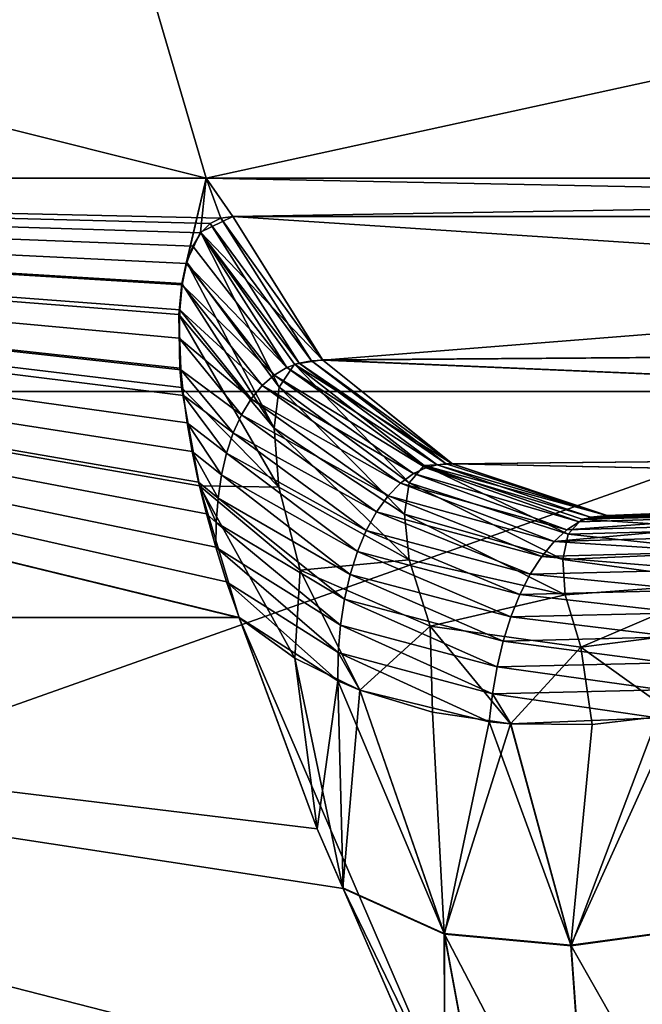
# Model space of a CAD drawing. Header units: metres. Extents: x -92 to 264, y -100 to 50.
# Tile 83 of 656: x -21.466 to -21.223, y -76.946 to -76.561. Entities that reach past the tile are written whole.
import ezdxf

# ---------------------------------------------------------------- set-up
doc = ezdxf.new("R2010")
doc.units = ezdxf.units.M
doc.layers.add('solid_21062050_01', color=7, linetype='CONTINUOUS')

msp = doc.modelspace()

# ---------------------------------------------------------------- linework, layer by layer
at = {"layer": 'solid_21062050_01'}
for points in [[(-22.443529, -64.201744, 6.512856), (-22.345564, -76.706161, 6.464782), (-21.122013, -76.706161, 8.669203)], [(-21.214607, -64.201744, 8.726948), (-22.443529, -64.201744, 6.512856), (-21.122013, -76.706161, 8.669203)], [(-22.443529, -64.201744, -15.505316), (-21.214607, -64.201744, -17.719408), (-22.345564, -76.706161, -15.457243)], [(-21.214607, -64.201744, -17.719408), (-21.122013, -76.706161, -17.661663), (-22.345564, -76.706161, -15.457243)], [(-21.448395, -76.435089, 3.447383), (-22.085096, -76.622589, 1.221997), (-22.141993, -76.435089, 1.236729)], [(-22.141993, -76.435089, -10.229189), (-22.085096, -76.622589, -10.214458), (-21.39328, -76.622589, -12.419432)], [(-22.141993, -76.435089, -10.229189), (-21.39328, -76.622589, -12.419432), (-21.448395, -76.435089, -12.439843)], [(-21.448395, -76.435089, 3.447383), (-21.39328, -76.622589, 3.426971), (-22.085096, -76.622589, 1.221997)], [(-20.534708, -76.435089, 5.576525), (-21.39328, -76.622589, 3.426971), (-21.448395, -76.435089, 3.447383)], [(-21.448395, -76.435089, -12.439843), (-21.39328, -76.622589, -12.419432), (-20.481941, -76.622589, -14.543102)], [(-21.448395, -76.435089, -12.439843), (-20.481941, -76.622589, -14.543102), (-20.534708, -76.435089, -14.568985)], [(-20.534708, -76.435089, 5.576525), (-20.481941, -76.622589, 5.550642), (-21.39328, -76.622589, 3.426971)], [(-22.085096, -76.622589, 1.221997), (-21.380417, -76.794647, 3.187752), (-22.03285, -76.794617, 1.046361)], [(-22.085096, -76.622589, 1.221997), (-21.395975, -76.743095, 3.241601), (-21.380417, -76.794647, 3.187752)], [(-22.085096, -76.622589, -10.214458), (-22.032879, -76.794624, -10.038701), (-21.380426, -76.794624, -12.180243)], [(-22.085096, -76.622589, -10.214458), (-21.380426, -76.794624, -12.180243), (-21.3853, -76.780579, -12.194476)], [(-22.085096, -76.622589, -10.214458), (-21.391697, -76.640388, -12.401296), (-21.387524, -76.63826, -12.415318)], [(-21.39328, -76.622589, -12.419432), (-22.085096, -76.622589, -10.214458), (-21.387524, -76.63826, -12.415318)], [(-22.085096, -76.622589, -10.214458), (-21.39535, -76.644073, -12.386607), (-21.391697, -76.640388, -12.401296)], [(-22.085096, -76.622589, -10.214458), (-21.398478, -76.6493, -12.371208), (-21.39535, -76.644073, -12.386607)], [(-22.085096, -76.622589, -10.214458), (-21.400949, -76.656059, -12.355377), (-21.398478, -76.6493, -12.371208)], [(-22.085096, -76.622589, -10.214458), (-21.402678, -76.664375, -12.339197), (-21.400949, -76.656059, -12.355377)], [(-22.085096, -76.622589, -10.214458), (-21.403658, -76.674164, -12.322646), (-21.402678, -76.664375, -12.339197)], [(-22.085096, -76.622589, -10.214458), (-21.40387, -76.685242, -12.305861), (-21.403658, -76.674164, -12.322646)], [(-22.085096, -76.622589, -10.214458), (-21.403254, -76.697632, -12.2888), (-21.40387, -76.685242, -12.305861)], [(-22.085096, -76.622589, -10.214458), (-21.402243, -76.707703, -12.275826), (-21.403254, -76.697632, -12.2888)], [(-22.085096, -76.622589, -10.214458), (-21.400761, -76.718376, -12.262704), (-21.402243, -76.707703, -12.275826)], [(-22.085096, -76.622589, -10.214458), (-21.398769, -76.729675, -12.249421), (-21.400761, -76.718376, -12.262704)], [(-22.085096, -76.622589, -10.214458), (-21.39625, -76.74157, -12.235967), (-21.398769, -76.729675, -12.249421)], [(-22.085096, -76.622589, -10.214458), (-21.393183, -76.754036, -12.222329), (-21.39625, -76.74157, -12.235967)], [(-22.085096, -76.622589, -10.214458), (-21.389544, -76.767044, -12.208502), (-21.393183, -76.754036, -12.222329)], [(-22.085096, -76.622589, -10.214458), (-21.3853, -76.780579, -12.194476), (-21.389544, -76.767044, -12.208502)], [(-22.085096, -76.622589, 1.221997), (-21.402912, -76.704536, 3.286523), (-21.395975, -76.743095, 3.241601)], [(-22.085096, -76.622589, 1.221997), (-21.403614, -76.697006, 3.296305), (-21.402912, -76.704536, 3.286523)], [(-22.085096, -76.622589, 1.221997), (-21.404049, -76.676064, 3.326373), (-21.403614, -76.697006, 3.296305)], [(-22.085096, -76.622589, 1.221997), (-21.402878, -76.663925, 3.346815), (-21.404049, -76.676064, 3.326373)], [(-22.085096, -76.622589, 1.221997), (-21.39328, -76.622589, 3.426971), (-21.402878, -76.663925, 3.346815)], [(-21.39328, -76.622589, 3.426971), (-21.401024, -76.65538, 3.36364), (-21.402878, -76.663925, 3.346815)], [(-21.39328, -76.622589, 3.426971), (-21.39554, -76.64373, 3.394079), (-21.401024, -76.65538, 3.36364)], [(-21.39328, -76.622589, 3.426971), (-21.382833, -76.637695, 3.436247), (-21.39554, -76.64373, 3.394079)], [(-21.39328, -76.622589, -12.419432), (-21.382833, -76.637695, -12.428707), (-20.640137, -76.637695, -14.198524)], [(-20.481941, -76.622589, -14.543102), (-21.39328, -76.622589, -12.419432), (-20.640137, -76.637695, -14.198524)], [(-21.39328, -76.622589, -12.419432), (-21.387524, -76.63826, -12.415318), (-21.382833, -76.637695, -12.428707)], [(-21.39328, -76.622589, 3.426971), (-20.481941, -76.622589, 5.550642), (-21.382833, -76.637695, 3.436247)], [(-20.481941, -76.622589, 5.550642), (-20.641769, -76.637695, 5.202589), (-21.382833, -76.637695, 3.436247)], [(-21.347794, -76.693764, 3.423249), (-21.39554, -76.64373, 3.394079), (-21.382833, -76.637695, 3.436247)], [(-21.356867, -76.695, -12.39175), (-21.391697, -76.640388, -12.401296), (-21.39535, -76.644073, -12.386607)], [(-21.35215, -76.694092, -12.404023), (-21.387524, -76.63826, -12.415318), (-21.391697, -76.640388, -12.401296)], [(-21.356867, -76.695, -12.39175), (-21.35215, -76.694092, -12.404023), (-21.391697, -76.640388, -12.401296)], [(-21.347698, -76.693871, -12.415673), (-21.382833, -76.637695, -12.428707), (-21.387524, -76.63826, -12.415318)], [(-21.35215, -76.694092, -12.404023), (-21.347698, -76.693871, -12.415673), (-21.387524, -76.63826, -12.415318)], [(-21.347698, -76.693871, -12.415673), (-20.640137, -76.637695, -14.198524), (-21.382833, -76.637695, -12.428707)], [(-20.612448, -76.688301, 5.188811), (-21.382833, -76.637695, 3.436247), (-20.641769, -76.637695, 5.202589)], [(-20.612448, -76.688301, 5.188811), (-21.347794, -76.693764, 3.423249), (-21.382833, -76.637695, 3.436247)], [(-20.610817, -76.688301, -14.184742), (-20.640137, -76.637695, -14.198524), (-21.347698, -76.693871, -12.415673)], [(-21.364771, -76.704483, 3.365543), (-21.401024, -76.65538, 3.36364), (-21.39554, -76.64373, 3.394079)], [(-21.361776, -76.696808, -12.378448), (-21.39535, -76.644073, -12.386607), (-21.398478, -76.6493, -12.371208)], [(-21.358791, -76.695389, 3.393667), (-21.364771, -76.704483, 3.365543), (-21.39554, -76.64373, 3.394079)], [(-21.358791, -76.695389, 3.393667), (-21.39554, -76.64373, 3.394079), (-21.347794, -76.693764, 3.423249)], [(-21.361776, -76.696808, -12.378448), (-21.356867, -76.695, -12.39175), (-21.39535, -76.644073, -12.386607)], [(-21.361776, -76.696808, -12.378448), (-21.398478, -76.6493, -12.371208), (-21.400949, -76.656059, -12.355377)], [(-21.366671, -76.72052, 3.336538), (-21.402878, -76.663925, 3.346815), (-21.401024, -76.65538, 3.36364)], [(-21.366682, -76.699722, -12.364018), (-21.400949, -76.656059, -12.355377), (-21.402678, -76.664375, -12.339197)], [(-21.364771, -76.704483, 3.365543), (-21.366671, -76.72052, 3.336538), (-21.401024, -76.65538, 3.36364)], [(-21.366682, -76.699722, -12.364018), (-21.361776, -76.696808, -12.378448), (-21.400949, -76.656059, -12.355377)], [(-21.366671, -76.72052, 3.336538), (-21.404049, -76.676064, 3.326373), (-21.402878, -76.663925, 3.346815)], [(-21.37137, -76.703789, -12.348577), (-21.402678, -76.664375, -12.339197), (-21.403658, -76.674164, -12.322646)], [(-21.37137, -76.703789, -12.348577), (-21.366682, -76.699722, -12.364018), (-21.402678, -76.664375, -12.339197)], [(-21.404049, -76.676064, 3.326373), (-21.402912, -76.704536, 3.286523), (-21.403614, -76.697006, 3.296305)], [(-21.364836, -76.74353, 3.30422), (-21.402912, -76.704536, 3.286523), (-21.404049, -76.676064, 3.326373)], [(-21.366671, -76.72052, 3.336538), (-21.364836, -76.74353, 3.30422), (-21.404049, -76.676064, 3.326373)], [(-21.375675, -76.708984, -12.332318), (-21.403658, -76.674164, -12.322646), (-21.40387, -76.685242, -12.305861)], [(-21.375675, -76.708984, -12.332318), (-21.37137, -76.703789, -12.348577), (-21.403658, -76.674164, -12.322646)], [(-21.379478, -76.71521, -12.315439), (-21.40387, -76.685242, -12.305861), (-21.403254, -76.697632, -12.2888)], [(-21.379478, -76.71521, -12.315439), (-21.375675, -76.708984, -12.332318), (-21.40387, -76.685242, -12.305861)], [(-20.612448, -76.688301, 5.188811), (-20.570847, -76.726997, 5.169264), (-21.347794, -76.693764, 3.423249)], [(-20.610817, -76.688301, -14.184742), (-21.347698, -76.693871, -12.415673), (-20.56922, -76.726997, -14.165188)], [(-21.358791, -76.695389, 3.393667), (-21.313959, -76.741844, 3.361774), (-21.364771, -76.704483, 3.365543)], [(-21.302958, -76.734795, -12.385191), (-21.356867, -76.695, -12.39175), (-21.361776, -76.696808, -12.378448)], [(-21.358791, -76.695389, 3.393667), (-21.347794, -76.693764, 3.423249), (-21.297022, -76.734383, 3.404413)], [(-21.358791, -76.695389, 3.393667), (-21.297022, -76.734383, 3.404413), (-21.308069, -76.735085, 3.382307)], [(-21.358791, -76.695389, 3.393667), (-21.308069, -76.735085, 3.382307), (-21.313959, -76.741844, 3.361774)], [(-21.299459, -76.734428, -12.391531), (-21.35215, -76.694092, -12.404023), (-21.356867, -76.695, -12.39175)], [(-21.302958, -76.734795, -12.385191), (-21.299459, -76.734428, -12.391531), (-21.356867, -76.695, -12.39175)], [(-21.29698, -76.734406, -12.396858), (-21.347698, -76.693871, -12.415673), (-21.35215, -76.694092, -12.404023)], [(-21.299459, -76.734428, -12.391531), (-21.29698, -76.734406, -12.396858), (-21.35215, -76.694092, -12.404023)], [(-20.570847, -76.726997, 5.169264), (-21.297022, -76.734383, 3.404413), (-21.347794, -76.693764, 3.423249)], [(-20.56922, -76.726997, -14.165188), (-21.347698, -76.693871, -12.415673), (-21.29698, -76.734406, -12.396858)], [(-21.382713, -76.722328, -12.298103), (-21.403254, -76.697632, -12.2888), (-21.402243, -76.707703, -12.275826)], [(-21.382713, -76.722328, -12.298103), (-21.379478, -76.71521, -12.315439), (-21.403254, -76.697632, -12.2888)], [(-21.307335, -76.735954, -12.377068), (-21.361776, -76.696808, -12.378448), (-21.366682, -76.699722, -12.364018)], [(-21.307335, -76.735954, -12.377068), (-21.302958, -76.734795, -12.385191), (-21.361776, -76.696808, -12.378448)], [(-21.312231, -76.738289, -12.366974), (-21.366682, -76.699722, -12.364018), (-21.37137, -76.703789, -12.348577)], [(-21.312231, -76.738289, -12.366974), (-21.307335, -76.735954, -12.377068), (-21.366682, -76.699722, -12.364018)], [(-21.924013, -76.990562, 7.222399), (-21.122013, -76.706161, 8.669203), (-22.345564, -76.706161, 6.464782)], [(-21.924013, -76.990562, -16.214859), (-22.345564, -76.706161, -15.457243), (-21.122013, -76.706161, -17.661663)], [(-20.669817, -76.990562, 9.314899), (-21.122013, -76.706161, 8.669203), (-21.924013, -76.990562, 7.222399)], [(-21.924013, -76.990562, -16.214859), (-21.122013, -76.706161, -17.661663), (-20.669817, -76.990562, -18.30736)], [(-21.364836, -76.74353, 3.30422), (-21.395975, -76.743095, 3.241601), (-21.402912, -76.704536, 3.286523)], [(-21.31727, -76.741974, -12.355106), (-21.37137, -76.703789, -12.348577), (-21.375675, -76.708984, -12.332318)], [(-21.31727, -76.741974, -12.355106), (-21.312231, -76.738289, -12.366974), (-21.37137, -76.703789, -12.348577)], [(-21.364771, -76.704483, 3.365543), (-21.315756, -76.754128, 3.340367), (-21.366671, -76.72052, 3.336538)], [(-21.364771, -76.704483, 3.365543), (-21.313959, -76.741844, 3.361774), (-21.315756, -76.754128, 3.340367)], [(-21.385336, -76.730225, -12.280442), (-21.402243, -76.707703, -12.275826), (-21.400761, -76.718376, -12.262704)], [(-21.385336, -76.730225, -12.280442), (-21.382713, -76.722328, -12.298103), (-21.402243, -76.707703, -12.275826)], [(-21.322153, -76.746986, -12.341788), (-21.375675, -76.708984, -12.332318), (-21.379478, -76.71521, -12.315439)], [(-21.322153, -76.746986, -12.341788), (-21.31727, -76.741974, -12.355106), (-21.375675, -76.708984, -12.332318)], [(-21.387327, -76.73877, -12.262549), (-21.400761, -76.718376, -12.262704), (-21.398769, -76.729675, -12.249421)], [(-21.387327, -76.73877, -12.262549), (-21.385336, -76.730225, -12.280442), (-21.400761, -76.718376, -12.262704)], [(-21.326674, -76.753227, -12.327342), (-21.379478, -76.71521, -12.315439), (-21.382713, -76.722328, -12.298103)], [(-21.326674, -76.753227, -12.327342), (-21.322153, -76.746986, -12.341788), (-21.379478, -76.71521, -12.315439)], [(-21.330704, -76.760536, -12.312039), (-21.382713, -76.722328, -12.298103), (-21.385336, -76.730225, -12.280442)], [(-21.330704, -76.760536, -12.312039), (-21.326674, -76.753227, -12.327342), (-21.382713, -76.722328, -12.298103)], [(-21.366671, -76.72052, 3.336538), (-21.313843, -76.772018, 3.31548), (-21.364836, -76.74353, 3.30422)], [(-21.366671, -76.72052, 3.336538), (-21.315756, -76.754128, 3.340367), (-21.313843, -76.772018, 3.31548)], [(-21.38868, -76.747871, -12.244495), (-21.398769, -76.729675, -12.249421), (-21.39625, -76.74157, -12.235967)], [(-21.38868, -76.747871, -12.244495), (-21.387327, -76.73877, -12.262549), (-21.398769, -76.729675, -12.249421)], [(-20.570847, -76.726997, 5.169264), (-20.520718, -76.750298, 5.14571), (-21.297022, -76.734383, 3.404413)], [(-20.56922, -76.726997, -14.165188), (-21.29698, -76.734406, -12.396858), (-20.519094, -76.750298, -14.141625)], [(-21.334166, -76.768768, -12.296082), (-21.385336, -76.730225, -12.280442), (-21.387327, -76.73877, -12.262549)], [(-21.334166, -76.768768, -12.296082), (-21.330704, -76.760536, -12.312039), (-21.385336, -76.730225, -12.280442)], [(-21.308069, -76.735085, 3.382307), (-21.25176, -76.762024, 3.352006), (-21.313959, -76.741844, 3.361774)], [(-21.247345, -76.757103, -12.364727), (-21.307335, -76.735954, -12.377068), (-21.312231, -76.738289, -12.366974)], [(-21.308069, -76.735085, 3.382307), (-21.297022, -76.734383, 3.404413), (-21.236519, -76.754601, 3.381968)], [(-21.308069, -76.735085, 3.382307), (-21.236519, -76.754601, 3.381968), (-21.246382, -76.756149, 3.36589)], [(-21.308069, -76.735085, 3.382307), (-21.246382, -76.756149, 3.36589), (-21.25176, -76.762024, 3.352006)], [(-21.242914, -76.75528, -12.370275), (-21.302958, -76.734795, -12.385191), (-21.307335, -76.735954, -12.377068)], [(-21.247345, -76.757103, -12.364727), (-21.242914, -76.75528, -12.370275), (-21.307335, -76.735954, -12.377068)], [(-21.236498, -76.754608, -12.374421), (-21.299459, -76.734428, -12.391531), (-21.302958, -76.734795, -12.385191)], [(-21.242914, -76.75528, -12.370275), (-21.236498, -76.754608, -12.374421), (-21.302958, -76.734795, -12.385191)], [(-21.236498, -76.754608, -12.374421), (-21.29698, -76.734406, -12.396858), (-21.299459, -76.734428, -12.391531)], [(-20.520718, -76.750298, 5.14571), (-21.236519, -76.754601, 3.381968), (-21.297022, -76.734383, 3.404413)], [(-20.519094, -76.750298, -14.141625), (-21.29698, -76.734406, -12.396858), (-21.236498, -76.754608, -12.374421)], [(-21.389385, -76.757446, -12.22633), (-21.39625, -76.74157, -12.235967), (-21.393183, -76.754036, -12.222329)], [(-21.389385, -76.757446, -12.22633), (-21.38868, -76.747871, -12.244495), (-21.39625, -76.74157, -12.235967)], [(-21.337011, -76.777771, -12.279629), (-21.387327, -76.73877, -12.262549), (-21.38868, -76.747871, -12.244495)], [(-21.337011, -76.777771, -12.279629), (-21.334166, -76.768768, -12.296082), (-21.387327, -76.73877, -12.262549)], [(-21.25223, -76.760292, -12.357007), (-21.312231, -76.738289, -12.366974), (-21.31727, -76.741974, -12.355106)], [(-21.25223, -76.760292, -12.357007), (-21.247345, -76.757103, -12.364727), (-21.312231, -76.738289, -12.366974)], [(-21.35865, -76.810524, 3.206616), (-21.380417, -76.794647, 3.187752), (-21.395975, -76.743095, 3.241601)], [(-21.356575, -76.776031, 3.266194), (-21.35865, -76.810524, 3.206616), (-21.395975, -76.743095, 3.241601)], [(-21.364836, -76.74353, 3.30422), (-21.356575, -76.776031, 3.266194), (-21.395975, -76.743095, 3.241601)], [(-21.364836, -76.74353, 3.30422), (-21.313843, -76.772018, 3.31548), (-21.356575, -76.776031, 3.266194)], [(-21.257208, -76.764854, -12.347484), (-21.31727, -76.741974, -12.355106), (-21.322153, -76.746986, -12.341788)], [(-21.257208, -76.764854, -12.347484), (-21.25223, -76.760292, -12.357007), (-21.31727, -76.741974, -12.355106)], [(-21.313959, -76.741844, 3.361774), (-21.253801, -76.77182, 3.337542), (-21.315756, -76.754128, 3.340367)], [(-21.313959, -76.741844, 3.361774), (-21.25176, -76.762024, 3.352006), (-21.253801, -76.77182, 3.337542)], [(-21.339212, -76.78743, -12.26279), (-21.38868, -76.747871, -12.244495), (-21.389385, -76.757446, -12.22633)], [(-21.339212, -76.78743, -12.26279), (-21.337011, -76.777771, -12.279629), (-21.38868, -76.747871, -12.244495)], [(-21.26202, -76.770691, -12.336527), (-21.322153, -76.746986, -12.341788), (-21.326674, -76.753227, -12.327342)], [(-21.26202, -76.770691, -12.336527), (-21.257208, -76.764854, -12.347484), (-21.322153, -76.746986, -12.341788)], [(-21.2665, -76.777657, -12.324461), (-21.326674, -76.753227, -12.327342), (-21.330704, -76.760536, -12.312039)], [(-21.2665, -76.777657, -12.324461), (-21.26202, -76.770691, -12.336527), (-21.326674, -76.753227, -12.327342)], [(-21.246382, -76.756149, 3.36589), (-21.236519, -76.754601, 3.381968), (-21.173349, -76.752205, 3.358534)], [(-21.246382, -76.756149, 3.36589), (-21.173349, -76.752205, 3.358534), (-21.180328, -76.754547, 3.346108)], [(-20.520718, -76.750298, 5.14571), (-20.466587, -76.756096, 5.120276), (-21.236519, -76.754601, 3.381968)], [(-20.466587, -76.756096, 5.120276), (-21.173349, -76.752205, 3.358534), (-21.236519, -76.754601, 3.381968)], [(-20.519094, -76.750298, -14.141625), (-21.236498, -76.754608, -12.374421), (-20.464968, -76.756096, -14.116182)], [(-20.464968, -76.756096, -14.116182), (-21.236498, -76.754608, -12.374421), (-21.173162, -76.752159, -12.350924)], [(-21.180725, -76.754997, -12.353466), (-21.173162, -76.752159, -12.350924), (-21.236498, -76.754608, -12.374421)], [(-21.389385, -76.757446, -12.22633), (-21.393183, -76.754036, -12.222329), (-21.389544, -76.767044, -12.208502)], [(-21.315756, -76.754128, 3.340367), (-21.252922, -76.785728, 3.319492), (-21.313843, -76.772018, 3.31548)], [(-21.315756, -76.754128, 3.340367), (-21.253801, -76.77182, 3.337542), (-21.252922, -76.785728, 3.319492)], [(-21.180725, -76.754997, -12.353466), (-21.247345, -76.757103, -12.364727), (-21.25223, -76.760292, -12.357007)], [(-21.185179, -76.758286, -12.348671), (-21.180725, -76.754997, -12.353466), (-21.25223, -76.760292, -12.357007)], [(-21.246382, -76.756149, 3.36589), (-21.184484, -76.760201, 3.336825), (-21.25176, -76.762024, 3.352006)], [(-21.180725, -76.754997, -12.353466), (-21.242914, -76.75528, -12.370275), (-21.247345, -76.757103, -12.364727)], [(-21.246382, -76.756149, 3.36589), (-21.180328, -76.754547, 3.346108), (-21.184484, -76.760201, 3.336825)], [(-21.180725, -76.754997, -12.353466), (-21.236498, -76.754608, -12.374421), (-21.242914, -76.75528, -12.370275)], [(-21.340754, -76.79763, -12.245653), (-21.389385, -76.757446, -12.22633), (-21.389544, -76.767044, -12.208502)], [(-21.340754, -76.79763, -12.245653), (-21.339212, -76.78743, -12.26279), (-21.389385, -76.757446, -12.22633)], [(-21.270542, -76.785591, -12.311525), (-21.330704, -76.760536, -12.312039), (-21.334166, -76.768768, -12.296082)], [(-21.270542, -76.785591, -12.311525), (-21.2665, -76.777657, -12.324461), (-21.330704, -76.760536, -12.312039)], [(-21.185179, -76.758286, -12.348671), (-21.25223, -76.760292, -12.357007), (-21.257208, -76.764854, -12.347484)], [(-21.189859, -76.762939, -12.341997), (-21.185179, -76.758286, -12.348671), (-21.257208, -76.764854, -12.347484)], [(-21.25176, -76.762024, 3.352006), (-21.184484, -76.760201, 3.336825), (-21.186811, -76.768883, 3.327535)], [(-21.1945, -76.76886, -12.33382), (-21.189859, -76.762939, -12.341997), (-21.257208, -76.764854, -12.347484)], [(-21.25176, -76.762024, 3.352006), (-21.186811, -76.768883, 3.327535), (-21.253801, -76.77182, 3.337542)], [(-21.341623, -76.808296, -12.228278), (-21.389544, -76.767044, -12.208502), (-21.3853, -76.780579, -12.194476)], [(-21.341623, -76.808296, -12.228278), (-21.340754, -76.79763, -12.245653), (-21.389544, -76.767044, -12.208502)], [(-21.1945, -76.76886, -12.33382), (-21.257208, -76.764854, -12.347484), (-21.26202, -76.770691, -12.336527)], [(-21.313843, -76.772018, 3.31548), (-21.305643, -76.797966, 3.284398), (-21.356575, -76.776031, 3.266194)], [(-21.27408, -76.794357, -12.297915), (-21.334166, -76.768768, -12.296082), (-21.337011, -76.777771, -12.279629)], [(-21.27408, -76.794357, -12.297915), (-21.270542, -76.785591, -12.311525), (-21.334166, -76.768768, -12.296082)], [(-21.313843, -76.772018, 3.31548), (-21.252922, -76.785728, 3.319492), (-21.305643, -76.797966, 3.284398)], [(-21.198925, -76.775894, -12.324468), (-21.26202, -76.770691, -12.336527), (-21.2665, -76.777657, -12.324461)], [(-21.198925, -76.775894, -12.324468), (-21.1945, -76.76886, -12.33382), (-21.26202, -76.770691, -12.336527)], [(-21.253801, -76.77182, 3.337542), (-21.186811, -76.768883, 3.327535), (-21.187714, -76.780838, 3.314859)], [(-21.253801, -76.77182, 3.337542), (-21.187714, -76.780838, 3.314859), (-21.252922, -76.785728, 3.319492)], [(-21.356575, -76.776031, 3.266194), (-21.33322, -76.822968, 3.223455), (-21.35865, -76.810524, 3.206616)], [(-21.356575, -76.776031, 3.266194), (-21.305643, -76.797966, 3.284398), (-21.33322, -76.822968, 3.223455)], [(-21.203018, -76.78389, -12.314186), (-21.198925, -76.775894, -12.324468), (-21.2665, -76.777657, -12.324461)], [(-21.277073, -76.80381, -12.283765), (-21.337011, -76.777771, -12.279629), (-21.339212, -76.78743, -12.26279)], [(-21.277073, -76.80381, -12.283765), (-21.27408, -76.794357, -12.297915), (-21.337011, -76.777771, -12.279629)], [(-21.203018, -76.78389, -12.314186), (-21.2665, -76.777657, -12.324461), (-21.270542, -76.785591, -12.311525)], [(-21.341839, -76.819374, -12.210736), (-21.3853, -76.780579, -12.194476), (-21.380426, -76.794624, -12.180243)], [(-21.341623, -76.808296, -12.228278), (-21.3853, -76.780579, -12.194476), (-21.341839, -76.819374, -12.210736)], [(-21.206707, -76.792702, -12.303176), (-21.203018, -76.78389, -12.314186), (-21.270542, -76.785591, -12.311525)], [(-21.252922, -76.785728, 3.319492), (-21.187714, -76.780838, 3.314859), (-21.246689, -76.806145, 3.294538)], [(-21.187714, -76.780838, 3.314859), (-21.184931, -76.79834, 3.294882), (-21.246689, -76.806145, 3.294538)], [(-21.279495, -76.813858, -12.269184), (-21.339212, -76.78743, -12.26279), (-21.340754, -76.79763, -12.245653)], [(-21.279495, -76.813858, -12.269184), (-21.277073, -76.80381, -12.283765), (-21.339212, -76.78743, -12.26279)], [(-21.252922, -76.785728, 3.319492), (-21.246689, -76.806145, 3.294538), (-21.305643, -76.797966, 3.284398)], [(-21.206707, -76.792702, -12.303176), (-21.270542, -76.785591, -12.311525), (-21.27408, -76.794357, -12.297915)], [(-21.138706, -78.857216, -5.568264), (-22.691715, -76.794624, -5.615499), (-22.691706, -76.794624, -3.376771)], [(-21.138706, -78.857216, -5.568264), (-22.471392, -76.794624, -7.843353), (-22.691715, -76.794624, -5.615499)], [(-21.138706, -78.857216, -3.424196), (-22.691706, -76.794624, -3.376771), (-22.471365, -76.794624, -1.14893)], [(-21.138706, -78.857216, -3.424196), (-21.138706, -78.857216, -5.568264), (-22.691706, -76.794624, -3.376771)], [(-20.921795, -78.857216, -7.701331), (-22.032879, -76.794624, -10.038701), (-22.471392, -76.794624, -7.843353)], [(-21.138706, -78.857216, -5.568264), (-20.921795, -78.857216, -7.701331), (-22.471392, -76.794624, -7.843353)], [(-20.921795, -78.857216, -1.291129), (-22.471365, -76.794624, -1.14893), (-22.03285, -76.794617, 1.046361)], [(-20.921795, -78.857216, -1.291129), (-21.138706, -78.857216, -3.424196), (-22.471365, -76.794624, -1.14893)], [(-21.34992, -76.877258, -12.097536), (-21.380426, -76.794624, -12.180243), (-22.032879, -76.794624, -10.038701)], [(-21.339743, -76.900566, -12.078304), (-21.34992, -76.877258, -12.097536), (-22.032879, -76.794624, -10.038701)], [(-21.299999, -76.982689, -12.020406), (-21.339743, -76.900566, -12.078304), (-22.032879, -76.794624, -10.038701)], [(-21.281826, -77.01722, -11.999764), (-21.299999, -76.982689, -12.020406), (-22.032879, -76.794624, -10.038701)], [(-21.228849, -77.110954, -11.952743), (-21.281826, -77.01722, -11.999764), (-22.032879, -76.794624, -10.038701)], [(-21.212181, -77.138748, -11.941188), (-21.228849, -77.110954, -11.952743), (-22.032879, -76.794624, -10.038701)], [(-21.13298, -77.263107, -11.900704), (-21.212181, -77.138748, -11.941188), (-22.032879, -76.794624, -10.038701)], [(-20.741381, -77.834061, -11.753648), (-21.13298, -77.263107, -11.900704), (-22.032879, -76.794624, -10.038701)], [(-20.33606, -78.394051, -11.601727), (-20.741381, -77.834061, -11.753648), (-22.032879, -76.794624, -10.038701)], [(-20.490196, -78.857216, -9.80151), (-20.33606, -78.394051, -11.601727), (-22.032879, -76.794624, -10.038701)], [(-20.921795, -78.857216, -7.701331), (-20.490196, -78.857216, -9.80151), (-22.032879, -76.794624, -10.038701)], [(-20.490196, -78.857216, 0.809049), (-22.03285, -76.794617, 1.046361), (-21.380417, -76.794647, 3.187752)], [(-20.490196, -78.857216, 0.809049), (-20.921795, -78.857216, -1.291129), (-22.03285, -76.794617, 1.046361)], [(-21.341839, -76.819374, -12.210736), (-21.380426, -76.794624, -12.180243), (-21.34992, -76.877258, -12.097536)], [(-20.490196, -78.857216, 0.809049), (-21.380417, -76.794647, 3.187752), (-21.349907, -76.877289, 3.105056)], [(-21.35865, -76.810524, 3.206616), (-21.349907, -76.877289, 3.105056), (-21.380417, -76.794647, 3.187752)], [(-21.209948, -76.8022, -12.291575), (-21.27408, -76.794357, -12.297915), (-21.277073, -76.80381, -12.283765)], [(-21.209948, -76.8022, -12.291575), (-21.206707, -76.792702, -12.303176), (-21.27408, -76.794357, -12.297915)], [(-21.281322, -76.824387, -12.254249), (-21.340754, -76.79763, -12.245653), (-21.341623, -76.808296, -12.228278)], [(-21.281322, -76.824387, -12.254249), (-21.279495, -76.813858, -12.269184), (-21.340754, -76.79763, -12.245653)], [(-21.305643, -76.797966, 3.284398), (-21.30481, -76.831596, 3.237827), (-21.33322, -76.822968, 3.223455)], [(-21.305643, -76.797966, 3.284398), (-21.2742, -76.836151, 3.249326), (-21.30481, -76.831596, 3.237827)], [(-21.305643, -76.797966, 3.284398), (-21.246689, -76.806145, 3.294538), (-21.2742, -76.836151, 3.249326)], [(-21.246689, -76.806145, 3.294538), (-21.184931, -76.79834, 3.294882), (-21.209812, -76.832642, 3.262499)], [(-21.212706, -76.812279, -12.2795), (-21.209948, -76.8022, -12.291575), (-21.277073, -76.80381, -12.283765)], [(-21.212706, -76.812279, -12.2795), (-21.277073, -76.80381, -12.283765), (-21.279495, -76.813858, -12.269184)], [(-21.246689, -76.806145, 3.294538), (-21.242241, -76.836502, 3.257628), (-21.2742, -76.836151, 3.249326)], [(-21.246689, -76.806145, 3.294538), (-21.209812, -76.832642, 3.262499), (-21.242241, -76.836502, 3.257628)], [(-21.35865, -76.810524, 3.206616), (-21.339842, -76.900337, 3.086025), (-21.349907, -76.877289, 3.105056)], [(-21.33322, -76.822968, 3.223455), (-21.339842, -76.900337, 3.086025), (-21.35865, -76.810524, 3.206616)], [(-21.341623, -76.808296, -12.228278), (-21.341839, -76.819374, -12.210736), (-21.333136, -76.823036, -12.216003)], [(-21.341623, -76.808296, -12.228278), (-21.333136, -76.823036, -12.216003), (-21.28256, -76.835373, -12.239049)], [(-21.281322, -76.824387, -12.254249), (-21.341623, -76.808296, -12.228278), (-21.28256, -76.835373, -12.239049)], [(-21.214962, -76.822838, -12.267029), (-21.279495, -76.813858, -12.269184), (-21.281322, -76.824387, -12.254249)], [(-21.214962, -76.822838, -12.267029), (-21.212706, -76.812279, -12.2795), (-21.279495, -76.813858, -12.269184)], [(-21.341839, -76.819374, -12.210736), (-21.34992, -76.877258, -12.097536), (-21.339743, -76.900566, -12.078304)], [(-21.300129, -76.918442, -12.120104), (-21.341839, -76.819374, -12.210736), (-21.339743, -76.900566, -12.078304)], [(-21.300129, -76.918442, -12.120104), (-21.333136, -76.823036, -12.216003), (-21.341839, -76.819374, -12.210736)], [(-21.300236, -76.918213, 3.127837), (-21.339842, -76.900337, 3.086025), (-21.33322, -76.822968, 3.223455)], [(-21.300236, -76.918213, 3.127837), (-21.33322, -76.822968, 3.223455), (-21.30481, -76.831596, 3.237827)], [(-21.300129, -76.918442, -12.120104), (-21.28256, -76.835373, -12.239049), (-21.333136, -76.823036, -12.216003)], [(-21.281322, -76.824387, -12.254249), (-21.28256, -76.835373, -12.239049), (-21.274132, -76.836189, -12.241846)], [(-21.214962, -76.822838, -12.267029), (-21.281322, -76.824387, -12.254249), (-21.216698, -76.833839, -12.254252)], [(-21.281322, -76.824387, -12.254249), (-21.274132, -76.836189, -12.241846), (-21.216698, -76.833839, -12.254252)], [(-21.300236, -76.918213, 3.127837), (-21.30481, -76.831596, 3.237827), (-21.2742, -76.836151, 3.249326)], [(-21.250544, -76.92305, -12.154205), (-21.216698, -76.833839, -12.254252), (-21.274132, -76.836189, -12.241846)], [(-21.250629, -76.922836, 3.161929), (-21.242241, -76.836502, 3.257628), (-21.209812, -76.832642, 3.262499)], [(-21.250629, -76.922836, 3.161929), (-21.209812, -76.832642, 3.262499), (-21.194952, -76.915207, 3.183979)], [(-21.250544, -76.92305, -12.154205), (-21.194885, -76.915405, -12.176269), (-21.216698, -76.833839, -12.254252)], [(-21.300236, -76.918213, 3.127837), (-21.2742, -76.836151, 3.249326), (-21.250629, -76.922836, 3.161929)], [(-21.300129, -76.918442, -12.120104), (-21.250544, -76.92305, -12.154205), (-21.28256, -76.835373, -12.239049)], [(-21.250544, -76.92305, -12.154205), (-21.274132, -76.836189, -12.241846), (-21.28256, -76.835373, -12.239049)], [(-21.250629, -76.922836, 3.161929), (-21.2742, -76.836151, 3.249326), (-21.242241, -76.836502, 3.257628)], [(-20.490196, -78.857216, 0.809049), (-21.349907, -76.877289, 3.105056), (-21.339842, -76.900337, 3.086025)], [(-20.490196, -78.857216, 0.809049), (-21.339842, -76.900337, 3.086025), (-21.299986, -76.982719, 3.02793)], [(-21.300236, -76.918213, 3.127837), (-21.299986, -76.982719, 3.02793), (-21.339842, -76.900337, 3.086025)], [(-21.300129, -76.918442, -12.120104), (-21.339743, -76.900566, -12.078304), (-21.299999, -76.982689, -12.020406)], [(-21.300236, -76.918213, 3.127837), (-21.281958, -77.016968, 3.007446), (-21.299986, -76.982719, 3.02793)], [(-21.300236, -76.918213, 3.127837), (-21.243225, -77.027557, 3.057505), (-21.281958, -77.016968, 3.007446)], [(-21.300236, -76.918213, 3.127837), (-21.250629, -76.922836, 3.161929), (-21.243225, -77.027557, 3.057505)], [(-21.300129, -76.918442, -12.120104), (-21.299999, -76.982689, -12.020406), (-21.281826, -77.01722, -11.999764)], [(-21.243099, -77.027802, -12.049818), (-21.300129, -76.918442, -12.120104), (-21.281826, -77.01722, -11.999764)], [(-21.243099, -77.027802, -12.049818), (-21.250544, -76.92305, -12.154205), (-21.300129, -76.918442, -12.120104)], [(-21.250629, -76.922836, 3.161929), (-21.194952, -76.915207, 3.183979), (-21.193422, -77.023575, 3.097827)], [(-21.193317, -77.023804, -12.090144), (-21.194885, -76.915405, -12.176269), (-21.250544, -76.92305, -12.154205)], [(-21.250629, -76.922836, 3.161929), (-21.193422, -77.023575, 3.097827), (-21.243225, -77.027557, 3.057505)], [(-21.243099, -77.027802, -12.049818), (-21.193317, -77.023804, -12.090144), (-21.250544, -76.92305, -12.154205)]]:
    msp.add_3dface(points, dxfattribs=at)

doc.saveas('drawing.dxf')
